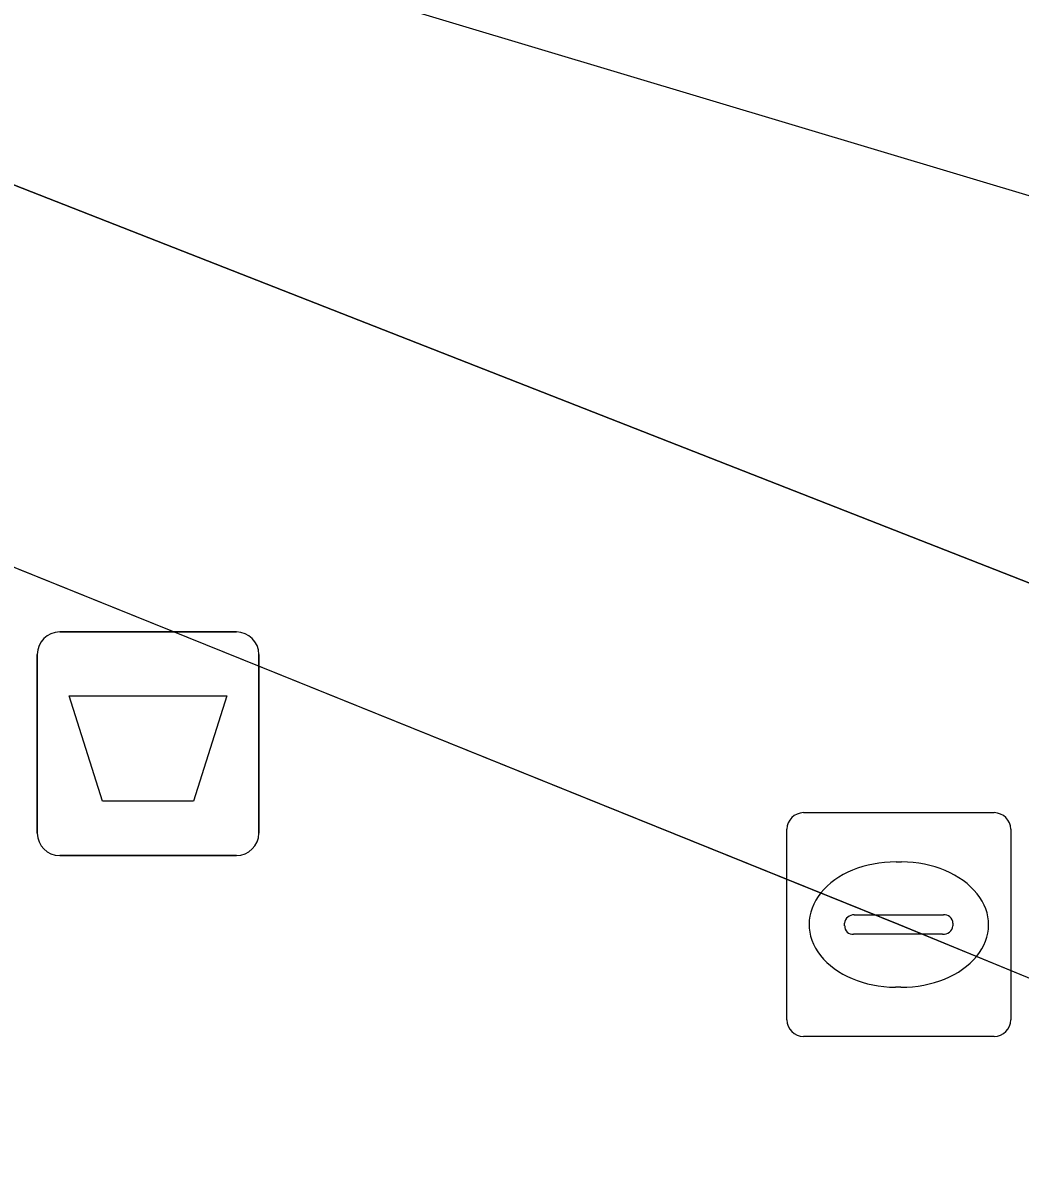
# Model space of a CAD drawing. Extents: x 162172 to 163187, y 382874 to 383685.
# Drawn here: x 163037.99 to 163042.45, y 383645.25 to 383650.35 of the extents above; entities that cross this region are included whole.
import ezdxf

# ---------------------------------------------------------------- set-up
doc = ezdxf.new("R2010")
doc.units = 0
for name, color, linetype in [('IMGEO_Afvalbak', 7, 'Continuous'), ('IMGEO_Kolk', 7, 'Continuous'), ('IMGEO_Rijbaan_lokaal_gesloten', 7, 'Continuous'), ('IMGEO_Voetpad_open', 7, 'Continuous')]:
    doc.layers.add(name, color=color, linetype=linetype)

msp = doc.modelspace()

# ---------------------------------------------------------------- linework, layer by layer
at = {"layer": 'IMGEO_Afvalbak'}
for p, q in [((163038.1591, 383647.6325), (163038.9489, 383647.6325)), ((163038.9489, 383647.6325), (163038.1591, 383647.6325)), ((163038.0591, 383646.7335), (163038.0591, 383647.5325)), ((163038.0591, 383647.5325), (163038.0591, 383646.7335)), ((163039.0489, 383647.5325), (163039.0489, 383646.7335)), ((163039.0489, 383646.7335), (163039.0489, 383647.5325)), ((163038.9489, 383646.6335), (163038.1591, 383646.6335)), ((163038.1591, 383646.6335), (163038.9489, 383646.6335))]:
    msp.add_line(p, q, dxfattribs=at)
msp.add_lwpolyline([(163038.2018, 383647.3474), (163038.9062, 383647.3474), (163038.7574, 383646.8765), (163038.3506, 383646.8765), (163038.2018, 383647.3474)], dxfattribs=at)
for centre, start, end in [((163038.1591, 383647.5325), 90, 180), ((163038.1591, 383647.5325), 90, 180), ((163038.9489, 383647.5325), 0, 90), ((163038.9489, 383647.5325), 360, 90), ((163038.1591, 383646.7335), 180, 270), ((163038.1591, 383646.7335), 180, 270), ((163038.9489, 383646.7335), 270, 0), ((163038.9489, 383646.7335), 270, 0)]:
    msp.add_arc(centre, 0.1, start, end, dxfattribs=at)
at = {"layer": 'IMGEO_Kolk'}
for p, q in [((163041.4829, 383646.8255), (163042.3351, 383646.8255)), ((163041.4085, 383645.8989), (163041.4085, 383646.7511)), ((163042.4095, 383646.7511), (163042.4095, 383645.8989)), ((163041.8965, 383646.6047), (163041.9215, 383646.6047)), ((163041.71, 383646.3683), (163042.1079, 383646.3683)), ((163041.6669, 383646.3189), (163041.6669, 383646.3311)), ((163042.151, 383646.3311), (163042.151, 383646.3189)), ((163042.1045, 383646.2817), (163041.7066, 383646.2817)), ((163041.9185, 383646.0453), (163041.8936, 383646.0453)), ((163042.3351, 383645.8245), (163041.4829, 383645.8245))]:
    msp.add_line(p, q, dxfattribs=at)
for points in [[(163041.4829, 383646.8255), (163042.3351, 383646.8255)], [(163041.4085, 383645.8989), (163041.4085, 383646.7511)], [(163042.4095, 383646.7511), (163042.4095, 383645.8989)], [(163042.3351, 383645.8245), (163041.4829, 383645.8245)]]:
    msp.add_lwpolyline(points, dxfattribs=at)
for centre, radius, start, end in [((163041.485, 383646.749), 0.0765, 91.552, 178.448), ((163041.485, 383646.749), 0.0765, 91.552, 178.448), ((163042.333, 383646.749), 0.0765, 1.552, 88.448), ((163042.333, 383646.749), 0.0765, 1.552, 88.448), ((163041.7071, 383646.3281), 0.0403, 85.8775, 175.7526), ((163042.1124, 383646.3299), 0.0386, 1.7309, 96.639), ((163041.7036, 383646.3182), 0.0366, 178.938, 274.7102), ((163042.1084, 383646.3245), 0.043, 264.8664, 352.4533), ((163041.485, 383645.901), 0.0765, 181.552, 268.448), ((163041.485, 383645.901), 0.0765, 181.552, 268.448), ((163042.333, 383645.901), 0.0765, 271.552, 358.448), ((163042.333, 383645.901), 0.0765, 271.552, 358.448)]:
    msp.add_arc(centre, radius, start, end, dxfattribs=at)
for centre, major_axis, ratio, start_param, end_param in [((163041.895, 383646.325), (-0.3872, 0.002), 0.722429, 4.712389, 7.853982), ((163041.92, 383646.325), (-0.3901, 0.002), 0.717154, 1.570796, 4.712389)]:
    msp.add_ellipse(centre, major_axis=major_axis, ratio=ratio, start_param=start_param, end_param=end_param, dxfattribs=at)
at = {"layer": 'IMGEO_Rijbaan_lokaal_gesloten'}
for points in [[(162873.508, 383679.63), (162885.463, 383682.743), (162894.18, 383683.491), (162901.777, 383683.615), (162914.105, 383683.366), (162924.192, 383682.619), (162934.684, 383681.123), (162939.851, 383679.939), (162950.499, 383677.261), (162960.99, 383674.022), (162983.032, 383667.294), (162989.757, 383665.301), (163013.044, 383658.698), (163024.002, 383654.96), (163028.485, 383653.341), (163043.429, 383647.484), (163052.022, 383644.369), (163086.034, 383633.689), (163088.633, 383632.908), (163092.051, 383630.905)], [(163092.68, 383630.983), (163091.947, 383634.0398), (163080.983, 383638.029), (163038.383, 383650.814), (162992.9875, 383666.7309), (162992.987, 383666.731), (162990.285, 383667.148)], [(162991.962, 383662.947), (162993.334, 383662.72), (163018.919, 383655.247), (163021.628, 383654.445), (163022.946, 383654.004), (163023.02, 383653.98), (163023.094, 383653.954), (163025.884, 383652.804), (163031.536, 383650.512), (163041.909, 383646.326), (163043.974, 383645.475)], [(163092.051, 383630.905), (163088.633, 383632.908), (163086.034, 383633.689), (163052.022, 383644.369), (163043.429, 383647.484), (163028.485, 383653.341)]]:
    msp.add_lwpolyline(points, dxfattribs=at)
at = {"layer": 'IMGEO_Voetpad_open'}
msp.add_lwpolyline([(163043.974, 383645.475), (163041.909, 383646.326), (163031.536, 383650.512), (163025.884, 383652.804), (163023.094, 383653.954), (163023.02, 383653.98), (163022.946, 383654.004)], dxfattribs=at)

doc.saveas('drawing.dxf')
